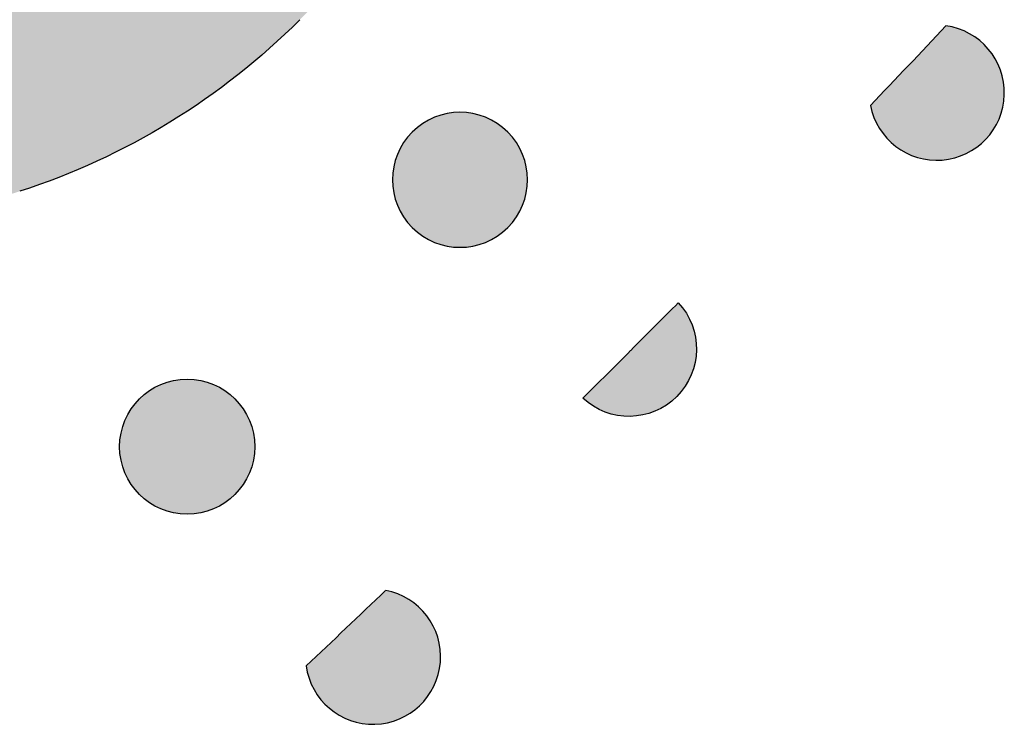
# Model space of a CAD drawing. Header units: millimetres. Extents: x -3873 to -97, y 912 to 4165.
# Tile 462 of 656: x -1388 to -1362, y 2616 to 2634. Entities that reach past the tile are written whole.
import ezdxf

# ---------------------------------------------------------------- set-up
doc = ezdxf.new("R2010")
doc.units = ezdxf.units.MM
doc.layers.add('pattern', color=7, linetype='Continuous', true_color=0x000000)

msp = doc.modelspace()

# ---------------------------------------------------------------- hatches: boundary and pattern name
at = {"layer": 'pattern'}
for points in [[(-1421.31, 2645.516), (-1420.558, 2644.99), (-1419.79, 2644.481), (-1419.006, 2643.989), (-1418.206, 2643.515), (-1417.391, 2643.059), (-1416.563, 2642.623), (-1415.721, 2642.206), (-1414.866, 2641.809), (-1413.999, 2641.433), (-1413.121, 2641.079), (-1412.232, 2640.746), (-1411.333, 2640.436), (-1410.426, 2640.149), (-1409.511, 2639.884), (-1408.588, 2639.643), (-1407.66, 2639.426), (-1406.726, 2639.233), (-1405.788, 2639.063), (-1404.846, 2638.918), (-1403.902, 2638.798), (-1402.957, 2638.701), (-1402.01, 2638.629), (-1401.064, 2638.581), (-1400.12, 2638.558), (-1399.177, 2638.558), (-1398.238, 2638.582), (-1397.303, 2638.63), (-1396.372, 2638.701), (-1395.447, 2638.795), (-1394.529, 2638.912), (-1393.617, 2639.051), (-1392.714, 2639.211), (-1392.565, 2639.241), (-1392.416, 2639.274), (-1392.267, 2639.309), (-1392.119, 2639.348), (-1391.971, 2639.389), (-1391.823, 2639.433), (-1391.676, 2639.48), (-1391.53, 2639.529), (-1391.385, 2639.582), (-1391.24, 2639.637), (-1391.096, 2639.695), (-1390.953, 2639.756), (-1390.812, 2639.819), (-1390.671, 2639.885), (-1390.532, 2639.954), (-1390.394, 2640.026), (-1390.257, 2640.1), (-1390.122, 2640.176), (-1389.988, 2640.255), (-1389.856, 2640.337), (-1389.726, 2640.421), (-1389.597, 2640.507), (-1389.47, 2640.596), (-1389.345, 2640.686), (-1389.221, 2640.779), (-1389.1, 2640.874), (-1388.981, 2640.972), (-1388.864, 2641.071), (-1388.748, 2641.172), (-1388.635, 2641.275), (-1388.524, 2641.38), (-1388.416, 2641.487), (-1388.309, 2641.595), (-1388.204, 2641.706), (-1388.101, 2641.819), (-1388, 2641.934), (-1387.901, 2642.052), (-1387.804, 2642.171), (-1387.709, 2642.292), (-1387.616, 2642.416), (-1387.525, 2642.541), (-1387.436, 2642.668), (-1387.35, 2642.797), (-1387.266, 2642.927), (-1387.185, 2643.059), (-1387.106, 2643.193), (-1387.029, 2643.328), (-1386.955, 2643.465), (-1386.884, 2643.603), (-1386.815, 2643.742), (-1386.749, 2643.883), (-1386.686, 2644.025), (-1386.625, 2644.167), (-1386.567, 2644.311), (-1386.512, 2644.456), (-1386.459, 2644.601), (-1386.41, 2644.747), (-1386.363, 2644.894), (-1386.319, 2645.042), (-1386.278, 2645.19), (-1386.239, 2645.338), (-1386.204, 2645.487), (-1386.171, 2645.636), (-1386.141, 2645.785), (-1385.981, 2646.688), (-1385.842, 2647.6), (-1385.726, 2648.518), (-1385.632, 2649.443), (-1385.561, 2650.374), (-1385.513, 2651.309), (-1385.489, 2652.249), (-1385.489, 2653.191), (-1385.513, 2654.136), (-1385.561, 2655.082), (-1385.633, 2656.028), (-1385.729, 2656.973), (-1385.85, 2657.917), (-1385.995, 2658.859), (-1386.165, 2659.797), (-1386.358, 2660.731), (-1386.576, 2661.659), (-1386.817, 2662.582), (-1387.081, 2663.497), (-1387.369, 2664.404), (-1387.679, 2665.303), (-1388.012, 2666.191), (-1388.367, 2667.07), (-1388.742, 2667.937), (-1389.139, 2668.791), (-1389.556, 2669.633), (-1389.993, 2670.462), (-1390.449, 2671.276), (-1390.924, 2672.076), (-1391.416, 2672.86), (-1391.925, 2673.628), (-1392.451, 2674.38), (-1393.619, 2675.951), (-1394.842, 2677.481), (-1396.116, 2678.968), (-1397.441, 2680.409), (-1383.396, 2680.578), (-1382.771, 2679.646), (-1382.165, 2678.7), (-1381.577, 2677.74), (-1381.01, 2676.766), (-1380.462, 2675.78), (-1379.936, 2674.782), (-1379.43, 2673.773), (-1378.945, 2672.753), (-1378.482, 2671.723), (-1378.042, 2670.683), (-1377.623, 2669.635), (-1377.227, 2668.58), (-1376.853, 2667.516), (-1376.503, 2666.447), (-1376.175, 2665.372), (-1375.871, 2664.292), (-1375.689, 2663.597), (-1375.52, 2662.898), (-1375.363, 2662.195), (-1375.218, 2661.487), (-1375.086, 2660.776), (-1374.967, 2660.061), (-1374.86, 2659.342), (-1374.766, 2658.621), (-1374.685, 2657.897), (-1374.617, 2657.171), (-1374.562, 2656.444), (-1374.52, 2655.715), (-1374.491, 2654.984), (-1374.476, 2654.253), (-1374.474, 2653.522), (-1374.485, 2652.79), (-1374.51, 2652.059), (-1374.548, 2651.328), (-1374.599, 2650.599), (-1374.663, 2649.871), (-1374.74, 2649.144), (-1374.831, 2648.42), (-1374.934, 2647.699), (-1375.051, 2646.98), (-1375.18, 2646.264), (-1375.322, 2645.552), (-1375.476, 2644.843), (-1375.643, 2644.139), (-1375.822, 2643.439), (-1376.014, 2642.744), (-1376.217, 2642.055), (-1376.432, 2641.37), (-1376.606, 2640.859), (-1376.795, 2640.351), (-1377, 2639.848), (-1377.22, 2639.35), (-1377.455, 2638.857), (-1377.705, 2638.372), (-1377.969, 2637.893), (-1378.248, 2637.422), (-1378.54, 2636.96), (-1378.846, 2636.507), (-1379.165, 2636.064), (-1379.496, 2635.63), (-1379.84, 2635.208), (-1380.195, 2634.796), (-1380.561, 2634.397), (-1380.937, 2634.009), (-1381.325, 2633.633), (-1381.724, 2633.267), (-1382.136, 2632.912), (-1382.558, 2632.568), (-1382.991, 2632.237), (-1383.435, 2631.918), (-1383.888, 2631.612), (-1384.35, 2631.319), (-1384.821, 2631.041), (-1385.299, 2630.776), (-1385.785, 2630.526), (-1386.277, 2630.291), (-1386.775, 2630.071), (-1387.278, 2629.866), (-1387.786, 2629.677), (-1388.297, 2629.502), (-1388.982, 2629.287), (-1389.672, 2629.084), (-1390.367, 2628.893), (-1391.066, 2628.714), (-1391.77, 2628.547), (-1392.479, 2628.392), (-1393.191, 2628.25), (-1393.907, 2628.121), (-1394.626, 2628.004), (-1395.347, 2627.9), (-1396.071, 2627.81), (-1396.798, 2627.732), (-1397.526, 2627.668), (-1398.255, 2627.617), (-1398.986, 2627.579), (-1399.717, 2627.554), (-1400.449, 2627.543), (-1401.18, 2627.545), (-1401.911, 2627.56), (-1402.641, 2627.588), (-1403.371, 2627.63), (-1404.098, 2627.685), (-1404.824, 2627.753), (-1405.548, 2627.834), (-1406.269, 2627.928), (-1406.988, 2628.034), (-1407.703, 2628.154), (-1408.414, 2628.286), (-1409.122, 2628.431), (-1409.826, 2628.587), (-1410.525, 2628.757), (-1411.219, 2628.938), (-1412.299, 2629.242), (-1413.374, 2629.569), (-1414.444, 2629.92), (-1415.507, 2630.293), (-1416.563, 2630.689), (-1417.611, 2631.108), (-1418.65, 2631.548), (-1419.681, 2632.011), (-1420.701, 2632.495), (-1421.71, 2633.001), (-1422.708, 2633.528), (-1423.694, 2634.075), (-1424.668, 2634.642), (-1425.628, 2635.229), (-1426.574, 2635.836), (-1427.506, 2636.461), (-1427.34, 2650.505), (-1425.898, 2649.181), (-1424.411, 2647.907), (-1422.881, 2646.684)], [(-1365.951, 2631.759), (-1365.94, 2631.702), (-1365.926, 2631.645), (-1365.91, 2631.588), (-1365.892, 2631.531), (-1365.872, 2631.475), (-1365.85, 2631.418), (-1365.826, 2631.363), (-1365.8, 2631.307), (-1365.772, 2631.253), (-1365.742, 2631.199), (-1365.71, 2631.146), (-1365.694, 2631.12), (-1365.676, 2631.094), (-1365.659, 2631.069), (-1365.641, 2631.044), (-1365.622, 2631.019), (-1365.603, 2630.994), (-1365.584, 2630.97), (-1365.564, 2630.946), (-1365.543, 2630.922), (-1365.523, 2630.899), (-1365.501, 2630.876), (-1365.48, 2630.853), (-1365.458, 2630.831), (-1365.436, 2630.809), (-1365.413, 2630.788), (-1365.39, 2630.767), (-1365.366, 2630.747), (-1365.343, 2630.727), (-1365.319, 2630.707), (-1365.294, 2630.688), (-1365.245, 2630.651), (-1365.194, 2630.616), (-1365.143, 2630.583), (-1365.09, 2630.551), (-1365.037, 2630.522), (-1364.983, 2630.495), (-1364.929, 2630.47), (-1364.874, 2630.446), (-1364.819, 2630.425), (-1364.764, 2630.406), (-1364.708, 2630.389), (-1364.652, 2630.373), (-1364.595, 2630.359), (-1364.538, 2630.347), (-1364.479, 2630.337), (-1364.42, 2630.329), (-1364.36, 2630.323), (-1364.299, 2630.319), (-1364.238, 2630.317), (-1364.177, 2630.317), (-1364.115, 2630.319), (-1364.054, 2630.323), (-1364.023, 2630.326), (-1363.992, 2630.33), (-1363.961, 2630.334), (-1363.93, 2630.339), (-1363.9, 2630.344), (-1363.869, 2630.349), (-1363.838, 2630.356), (-1363.808, 2630.362), (-1363.778, 2630.37), (-1363.748, 2630.378), (-1363.717, 2630.386), (-1363.688, 2630.395), (-1363.658, 2630.404), (-1363.628, 2630.414), (-1363.599, 2630.425), (-1363.57, 2630.436), (-1363.541, 2630.447), (-1363.512, 2630.459), (-1363.484, 2630.471), (-1363.456, 2630.484), (-1363.4, 2630.511), (-1363.346, 2630.54), (-1363.293, 2630.571), (-1363.241, 2630.604), (-1363.191, 2630.638), (-1363.142, 2630.673), (-1363.095, 2630.71), (-1363.049, 2630.748), (-1363.005, 2630.787), (-1362.963, 2630.828), (-1362.922, 2630.869), (-1362.883, 2630.912), (-1362.844, 2630.956), (-1362.807, 2631.002), (-1362.772, 2631.05), (-1362.737, 2631.099), (-1362.705, 2631.15), (-1362.673, 2631.202), (-1362.644, 2631.255), (-1362.616, 2631.309), (-1362.589, 2631.365), (-1362.565, 2631.422), (-1362.554, 2631.451), (-1362.543, 2631.48), (-1362.532, 2631.509), (-1362.522, 2631.539), (-1362.513, 2631.568), (-1362.504, 2631.598), (-1362.496, 2631.628), (-1362.488, 2631.658), (-1362.48, 2631.689), (-1362.474, 2631.719), (-1362.467, 2631.749), (-1362.462, 2631.78), (-1362.456, 2631.811), (-1362.452, 2631.842), (-1362.448, 2631.873), (-1362.444, 2631.903), (-1362.441, 2631.934), (-1362.439, 2631.965), (-1362.437, 2631.996), (-1362.435, 2632.027), (-1362.434, 2632.089), (-1362.435, 2632.151), (-1362.438, 2632.212), (-1362.444, 2632.273), (-1362.451, 2632.333), (-1362.46, 2632.393), (-1362.471, 2632.451), (-1362.484, 2632.509), (-1362.499, 2632.567), (-1362.516, 2632.623), (-1362.534, 2632.678), (-1362.554, 2632.732), (-1362.576, 2632.787), (-1362.6, 2632.841), (-1362.626, 2632.894), (-1362.654, 2632.947), (-1362.684, 2632.999), (-1362.716, 2633.051), (-1362.75, 2633.102), (-1362.786, 2633.151), (-1362.824, 2633.2), (-1362.863, 2633.248), (-1362.884, 2633.271), (-1362.904, 2633.294), (-1362.926, 2633.317), (-1362.947, 2633.339), (-1362.969, 2633.361), (-1362.992, 2633.382), (-1363.015, 2633.404), (-1363.038, 2633.424), (-1363.062, 2633.445), (-1363.086, 2633.465), (-1363.11, 2633.484), (-1363.135, 2633.503), (-1363.16, 2633.522), (-1363.185, 2633.54), (-1363.21, 2633.558), (-1363.236, 2633.575), (-1363.262, 2633.592), (-1363.289, 2633.608), (-1363.316, 2633.624), (-1363.342, 2633.64), (-1363.397, 2633.669), (-1363.452, 2633.696), (-1363.508, 2633.721), (-1363.564, 2633.744), (-1363.621, 2633.765), (-1363.679, 2633.784), (-1363.736, 2633.801), (-1363.794, 2633.816), (-1363.851, 2633.829), (-1363.909, 2633.84), (-1363.966, 2633.849)], [(-1377.986, 2631.059), (-1378.014, 2631.03), (-1378.041, 2631.001), (-1378.067, 2630.972), (-1378.094, 2630.941), (-1378.119, 2630.909), (-1378.145, 2630.877), (-1378.169, 2630.844), (-1378.193, 2630.81), (-1378.217, 2630.775), (-1378.239, 2630.739), (-1378.261, 2630.702), (-1378.283, 2630.665), (-1378.303, 2630.627), (-1378.323, 2630.589), (-1378.342, 2630.549), (-1378.359, 2630.509), (-1378.376, 2630.468), (-1378.393, 2630.427), (-1378.408, 2630.385), (-1378.422, 2630.343), (-1378.435, 2630.3), (-1378.447, 2630.256), (-1378.458, 2630.212), (-1378.468, 2630.168), (-1378.476, 2630.124), (-1378.484, 2630.079), (-1378.49, 2630.033), (-1378.496, 2629.988), (-1378.5, 2629.942), (-1378.503, 2629.897), (-1378.505, 2629.851), (-1378.505, 2629.805), (-1378.505, 2629.759), (-1378.503, 2629.713), (-1378.5, 2629.667), (-1378.496, 2629.622), (-1378.49, 2629.576), (-1378.484, 2629.531), (-1378.476, 2629.486), (-1378.468, 2629.442), (-1378.458, 2629.397), (-1378.447, 2629.354), (-1378.435, 2629.31), (-1378.422, 2629.267), (-1378.408, 2629.225), (-1378.392, 2629.183), (-1378.376, 2629.142), (-1378.359, 2629.101), (-1378.341, 2629.061), (-1378.323, 2629.021), (-1378.303, 2628.983), (-1378.282, 2628.945), (-1378.261, 2628.907), (-1378.239, 2628.871), (-1378.216, 2628.835), (-1378.193, 2628.8), (-1378.169, 2628.766), (-1378.144, 2628.733), (-1378.119, 2628.701), (-1378.093, 2628.669), (-1378.067, 2628.638), (-1378.041, 2628.609), (-1378.013, 2628.58), (-1377.986, 2628.551), (-1377.958, 2628.524), (-1377.929, 2628.497), (-1377.899, 2628.47), (-1377.868, 2628.444), (-1377.837, 2628.418), (-1377.804, 2628.393), (-1377.771, 2628.368), (-1377.737, 2628.344), (-1377.702, 2628.321), (-1377.666, 2628.298), (-1377.63, 2628.276), (-1377.593, 2628.255), (-1377.555, 2628.234), (-1377.516, 2628.215), (-1377.476, 2628.196), (-1377.436, 2628.178), (-1377.396, 2628.161), (-1377.354, 2628.145), (-1377.312, 2628.13), (-1377.27, 2628.116), (-1377.227, 2628.103), (-1377.184, 2628.091), (-1377.14, 2628.08), (-1377.096, 2628.07), (-1377.051, 2628.061), (-1377.006, 2628.053), (-1376.961, 2628.047), (-1376.915, 2628.042), (-1376.87, 2628.038), (-1376.824, 2628.035), (-1376.778, 2628.033), (-1376.732, 2628.032), (-1376.686, 2628.033), (-1376.641, 2628.035), (-1376.595, 2628.038), (-1376.549, 2628.042), (-1376.504, 2628.047), (-1376.459, 2628.054), (-1376.414, 2628.061), (-1376.369, 2628.07), (-1376.325, 2628.08), (-1376.281, 2628.091), (-1376.237, 2628.103), (-1376.194, 2628.116), (-1376.152, 2628.13), (-1376.11, 2628.145), (-1376.069, 2628.161), (-1376.028, 2628.178), (-1375.988, 2628.196), (-1375.949, 2628.215), (-1375.91, 2628.235), (-1375.872, 2628.255), (-1375.835, 2628.276), (-1375.798, 2628.298), (-1375.763, 2628.321), (-1375.728, 2628.344), (-1375.694, 2628.368), (-1375.66, 2628.393), (-1375.628, 2628.418), (-1375.596, 2628.444), (-1375.566, 2628.47), (-1375.536, 2628.497), (-1375.507, 2628.524), (-1375.479, 2628.552), (-1375.451, 2628.58), (-1375.424, 2628.609), (-1375.397, 2628.639), (-1375.371, 2628.669), (-1375.345, 2628.701), (-1375.32, 2628.733), (-1375.296, 2628.767), (-1375.272, 2628.801), (-1375.248, 2628.836), (-1375.225, 2628.871), (-1375.203, 2628.908), (-1375.182, 2628.945), (-1375.162, 2628.983), (-1375.142, 2629.022), (-1375.123, 2629.061), (-1375.105, 2629.101), (-1375.088, 2629.142), (-1375.072, 2629.183), (-1375.057, 2629.225), (-1375.043, 2629.267), (-1375.03, 2629.31), (-1375.018, 2629.354), (-1375.007, 2629.398), (-1374.997, 2629.442), (-1374.988, 2629.487), (-1374.981, 2629.531), (-1374.974, 2629.577), (-1374.969, 2629.622), (-1374.965, 2629.668), (-1374.962, 2629.713), (-1374.96, 2629.759), (-1374.96, 2629.805), (-1374.96, 2629.851), (-1374.962, 2629.897), (-1374.965, 2629.943), (-1374.969, 2629.988), (-1374.974, 2630.034), (-1374.981, 2630.079), (-1374.988, 2630.124), (-1374.997, 2630.168), (-1375.007, 2630.213), (-1375.018, 2630.257), (-1375.03, 2630.3), (-1375.043, 2630.343), (-1375.057, 2630.385), (-1375.072, 2630.427), (-1375.088, 2630.469), (-1375.105, 2630.509), (-1375.123, 2630.549), (-1375.142, 2630.589), (-1375.162, 2630.627), (-1375.182, 2630.665), (-1375.204, 2630.703), (-1375.226, 2630.739), (-1375.248, 2630.775), (-1375.272, 2630.81), (-1375.296, 2630.844), (-1375.32, 2630.877), (-1375.346, 2630.909), (-1375.371, 2630.941), (-1375.398, 2630.972), (-1375.424, 2631.002), (-1375.451, 2631.031), (-1375.479, 2631.059), (-1375.507, 2631.086), (-1375.536, 2631.113), (-1375.566, 2631.14), (-1375.597, 2631.166), (-1375.628, 2631.192), (-1375.661, 2631.217), (-1375.694, 2631.242), (-1375.728, 2631.266), (-1375.763, 2631.289), (-1375.799, 2631.312), (-1375.835, 2631.334), (-1375.872, 2631.355), (-1375.91, 2631.376), (-1375.949, 2631.395), (-1375.988, 2631.414), (-1376.028, 2631.432), (-1376.069, 2631.449), (-1376.11, 2631.465), (-1376.152, 2631.48), (-1376.195, 2631.494), (-1376.238, 2631.507), (-1376.281, 2631.52), (-1376.325, 2631.53), (-1376.369, 2631.54), (-1376.414, 2631.549), (-1376.459, 2631.557), (-1376.504, 2631.563), (-1376.549, 2631.568), (-1376.595, 2631.573), (-1376.641, 2631.576), (-1376.687, 2631.577), (-1376.733, 2631.578), (-1376.778, 2631.577), (-1376.824, 2631.576), (-1376.87, 2631.573), (-1376.916, 2631.568), (-1376.961, 2631.563), (-1377.006, 2631.557), (-1377.051, 2631.549), (-1377.096, 2631.54), (-1377.14, 2631.53), (-1377.184, 2631.519), (-1377.227, 2631.507), (-1377.27, 2631.494), (-1377.313, 2631.48), (-1377.355, 2631.465), (-1377.396, 2631.449), (-1377.437, 2631.432), (-1377.477, 2631.414), (-1377.516, 2631.395), (-1377.555, 2631.376), (-1377.593, 2631.355), (-1377.63, 2631.334), (-1377.666, 2631.312), (-1377.702, 2631.289), (-1377.737, 2631.266), (-1377.771, 2631.242), (-1377.804, 2631.217), (-1377.837, 2631.192), (-1377.868, 2631.166), (-1377.899, 2631.14), (-1377.929, 2631.113), (-1377.958, 2631.086)], [(-1371.039, 2624.113), (-1371.067, 2624.086), (-1371.096, 2624.059), (-1371.125, 2624.033), (-1371.155, 2624.007), (-1371.186, 2623.982), (-1371.218, 2623.957), (-1371.25, 2623.933), (-1371.284, 2623.909), (-1371.318, 2623.886), (-1371.353, 2623.864), (-1371.388, 2623.842), (-1371.425, 2623.821), (-1371.462, 2623.801), (-1371.499, 2623.781), (-1371.538, 2623.762), (-1371.577, 2623.745), (-1371.617, 2623.728), (-1371.657, 2623.712), (-1371.698, 2623.696), (-1371.739, 2623.682), (-1371.781, 2623.669), (-1371.823, 2623.657), (-1371.866, 2623.646), (-1371.909, 2623.636), (-1371.953, 2623.626), (-1371.996, 2623.618), (-1372.04, 2623.611), (-1372.085, 2623.606), (-1372.129, 2623.601), (-1372.174, 2623.597), (-1372.219, 2623.595), (-1372.263, 2623.594), (-1372.308, 2623.593), (-1372.353, 2623.594), (-1372.398, 2623.596), (-1372.442, 2623.599), (-1372.487, 2623.604), (-1372.531, 2623.609), (-1372.575, 2623.616), (-1372.619, 2623.623), (-1372.662, 2623.632), (-1372.705, 2623.642), (-1372.748, 2623.652), (-1372.79, 2623.664), (-1372.832, 2623.677), (-1372.874, 2623.691), (-1372.914, 2623.705), (-1372.955, 2623.721), (-1372.994, 2623.737), (-1373.033, 2623.755), (-1373.072, 2623.773), (-1373.11, 2623.792), (-1373.147, 2623.812), (-1373.183, 2623.832), (-1373.219, 2623.853), (-1373.253, 2623.875), (-1373.288, 2623.898), (-1373.321, 2623.921), (-1373.354, 2623.944), (-1373.385, 2623.969), (-1373.416, 2623.993), (-1373.447, 2624.019), (-1373.476, 2624.044), (-1373.505, 2624.071), (-1372.249, 2625.322), (-1370.997, 2626.578), (-1370.971, 2626.55), (-1370.946, 2626.52), (-1370.92, 2626.49), (-1370.896, 2626.459), (-1370.871, 2626.427), (-1370.848, 2626.395), (-1370.824, 2626.361), (-1370.802, 2626.327), (-1370.78, 2626.292), (-1370.759, 2626.257), (-1370.738, 2626.22), (-1370.719, 2626.183), (-1370.7, 2626.145), (-1370.681, 2626.107), (-1370.664, 2626.068), (-1370.648, 2626.028), (-1370.632, 2625.988), (-1370.617, 2625.947), (-1370.604, 2625.906), (-1370.591, 2625.864), (-1370.579, 2625.822), (-1370.568, 2625.779), (-1370.559, 2625.736), (-1370.55, 2625.693), (-1370.542, 2625.649), (-1370.536, 2625.605), (-1370.53, 2625.56), (-1370.526, 2625.516), (-1370.523, 2625.471), (-1370.521, 2625.427), (-1370.52, 2625.382), (-1370.52, 2625.337), (-1370.521, 2625.292), (-1370.524, 2625.248), (-1370.528, 2625.203), (-1370.532, 2625.158), (-1370.538, 2625.114), (-1370.545, 2625.07), (-1370.553, 2625.026), (-1370.562, 2624.983), (-1370.572, 2624.94), (-1370.583, 2624.897), (-1370.596, 2624.855), (-1370.609, 2624.813), (-1370.623, 2624.771), (-1370.638, 2624.731), (-1370.654, 2624.69), (-1370.671, 2624.651), (-1370.689, 2624.612), (-1370.708, 2624.573), (-1370.727, 2624.535), (-1370.747, 2624.498), (-1370.768, 2624.462), (-1370.79, 2624.426), (-1370.812, 2624.391), (-1370.836, 2624.357), (-1370.859, 2624.324), (-1370.883, 2624.291), (-1370.908, 2624.26), (-1370.934, 2624.229), (-1370.959, 2624.198), (-1370.986, 2624.169), (-1371.012, 2624.141)], [(-1385.153, 2621.542), (-1385.125, 2621.514), (-1385.096, 2621.487), (-1385.066, 2621.46), (-1385.035, 2621.434), (-1385.003, 2621.408), (-1384.971, 2621.383), (-1384.938, 2621.359), (-1384.904, 2621.334), (-1384.869, 2621.311), (-1384.833, 2621.288), (-1384.796, 2621.266), (-1384.759, 2621.245), (-1384.721, 2621.225), (-1384.682, 2621.205), (-1384.643, 2621.186), (-1384.603, 2621.168), (-1384.562, 2621.151), (-1384.521, 2621.135), (-1384.479, 2621.12), (-1384.436, 2621.106), (-1384.393, 2621.093), (-1384.35, 2621.081), (-1384.306, 2621.07), (-1384.262, 2621.06), (-1384.217, 2621.051), (-1384.172, 2621.043), (-1384.127, 2621.037), (-1384.081, 2621.032), (-1384.036, 2621.028), (-1383.99, 2621.025), (-1383.944, 2621.023), (-1383.898, 2621.022), (-1383.852, 2621.023), (-1383.806, 2621.025), (-1383.761, 2621.028), (-1383.715, 2621.032), (-1383.669, 2621.037), (-1383.624, 2621.044), (-1383.579, 2621.051), (-1383.535, 2621.06), (-1383.49, 2621.07), (-1383.446, 2621.081), (-1383.403, 2621.093), (-1383.36, 2621.106), (-1383.317, 2621.12), (-1383.276, 2621.135), (-1383.234, 2621.151), (-1383.193, 2621.168), (-1383.153, 2621.186), (-1383.114, 2621.205), (-1383.075, 2621.225), (-1383.037, 2621.245), (-1383, 2621.266), (-1382.963, 2621.288), (-1382.928, 2621.311), (-1382.893, 2621.335), (-1382.859, 2621.359), (-1382.825, 2621.383), (-1382.793, 2621.409), (-1382.761, 2621.434), (-1382.731, 2621.461), (-1382.701, 2621.487), (-1382.672, 2621.514), (-1382.644, 2621.542), (-1382.616, 2621.57), (-1382.589, 2621.599), (-1382.562, 2621.629), (-1382.536, 2621.66), (-1382.51, 2621.691), (-1382.485, 2621.724), (-1382.46, 2621.757), (-1382.436, 2621.791), (-1382.413, 2621.826), (-1382.39, 2621.862), (-1382.368, 2621.898), (-1382.347, 2621.936), (-1382.326, 2621.974), (-1382.307, 2622.012), (-1382.288, 2622.052), (-1382.27, 2622.092), (-1382.253, 2622.133), (-1382.237, 2622.174), (-1382.222, 2622.216), (-1382.208, 2622.258), (-1382.194, 2622.301), (-1382.182, 2622.345), (-1382.171, 2622.389), (-1382.162, 2622.433), (-1382.153, 2622.478), (-1382.145, 2622.523), (-1382.139, 2622.568), (-1382.133, 2622.613), (-1382.129, 2622.659), (-1382.126, 2622.705), (-1382.125, 2622.751), (-1382.124, 2622.797), (-1382.125, 2622.843), (-1382.126, 2622.888), (-1382.129, 2622.934), (-1382.134, 2622.98), (-1382.139, 2623.025), (-1382.145, 2623.071), (-1382.153, 2623.116), (-1382.162, 2623.16), (-1382.172, 2623.205), (-1382.183, 2623.248), (-1382.195, 2623.292), (-1382.208, 2623.335), (-1382.222, 2623.377), (-1382.237, 2623.419), (-1382.253, 2623.461), (-1382.27, 2623.501), (-1382.288, 2623.541), (-1382.307, 2623.581), (-1382.326, 2623.62), (-1382.347, 2623.658), (-1382.368, 2623.695), (-1382.39, 2623.731), (-1382.413, 2623.767), (-1382.436, 2623.802), (-1382.46, 2623.836), (-1382.485, 2623.869), (-1382.51, 2623.902), (-1382.536, 2623.933), (-1382.562, 2623.964), (-1382.589, 2623.994), (-1382.616, 2624.023), (-1382.644, 2624.051), (-1382.672, 2624.079), (-1382.701, 2624.106), (-1382.731, 2624.133), (-1382.762, 2624.159), (-1382.793, 2624.185), (-1382.826, 2624.21), (-1382.859, 2624.235), (-1382.893, 2624.259), (-1382.928, 2624.282), (-1382.964, 2624.305), (-1383, 2624.327), (-1383.037, 2624.348), (-1383.075, 2624.368), (-1383.114, 2624.388), (-1383.154, 2624.407), (-1383.194, 2624.425), (-1383.234, 2624.442), (-1383.276, 2624.458), (-1383.318, 2624.473), (-1383.36, 2624.487), (-1383.403, 2624.5), (-1383.447, 2624.512), (-1383.491, 2624.523), (-1383.535, 2624.533), (-1383.58, 2624.542), (-1383.625, 2624.55), (-1383.67, 2624.556), (-1383.715, 2624.561), (-1383.761, 2624.565), (-1383.807, 2624.568), (-1383.853, 2624.57), (-1383.898, 2624.571), (-1383.944, 2624.57), (-1383.99, 2624.568), (-1384.036, 2624.565), (-1384.082, 2624.561), (-1384.127, 2624.556), (-1384.172, 2624.55), (-1384.217, 2624.542), (-1384.262, 2624.533), (-1384.306, 2624.523), (-1384.35, 2624.512), (-1384.394, 2624.5), (-1384.437, 2624.487), (-1384.479, 2624.473), (-1384.521, 2624.458), (-1384.562, 2624.442), (-1384.603, 2624.425), (-1384.643, 2624.407), (-1384.683, 2624.388), (-1384.721, 2624.368), (-1384.759, 2624.348), (-1384.797, 2624.327), (-1384.833, 2624.305), (-1384.869, 2624.282), (-1384.904, 2624.258), (-1384.938, 2624.234), (-1384.971, 2624.21), (-1385.004, 2624.184), (-1385.035, 2624.159), (-1385.066, 2624.132), (-1385.096, 2624.106), (-1385.125, 2624.079), (-1385.153, 2624.051), (-1385.181, 2624.023), (-1385.208, 2623.994), (-1385.234, 2623.964), (-1385.261, 2623.933), (-1385.286, 2623.902), (-1385.312, 2623.869), (-1385.336, 2623.836), (-1385.36, 2623.802), (-1385.384, 2623.767), (-1385.406, 2623.731), (-1385.429, 2623.695), (-1385.45, 2623.657), (-1385.47, 2623.619), (-1385.49, 2623.581), (-1385.509, 2623.541), (-1385.527, 2623.501), (-1385.544, 2623.46), (-1385.56, 2623.419), (-1385.575, 2623.377), (-1385.589, 2623.335), (-1385.602, 2623.292), (-1385.614, 2623.248), (-1385.625, 2623.204), (-1385.635, 2623.16), (-1385.644, 2623.115), (-1385.651, 2623.07), (-1385.658, 2623.025), (-1385.663, 2622.98), (-1385.667, 2622.934), (-1385.67, 2622.888), (-1385.672, 2622.842), (-1385.673, 2622.796), (-1385.672, 2622.75), (-1385.67, 2622.705), (-1385.667, 2622.659), (-1385.663, 2622.613), (-1385.658, 2622.568), (-1385.651, 2622.522), (-1385.644, 2622.477), (-1385.635, 2622.433), (-1385.625, 2622.389), (-1385.614, 2622.345), (-1385.602, 2622.301), (-1385.589, 2622.258), (-1385.575, 2622.216), (-1385.56, 2622.174), (-1385.544, 2622.132), (-1385.527, 2622.092), (-1385.509, 2622.052), (-1385.49, 2622.012), (-1385.47, 2621.973), (-1385.45, 2621.935), (-1385.428, 2621.898), (-1385.406, 2621.862), (-1385.384, 2621.826), (-1385.36, 2621.791), (-1385.336, 2621.757), (-1385.311, 2621.724), (-1385.286, 2621.691), (-1385.26, 2621.66), (-1385.234, 2621.629), (-1385.208, 2621.599), (-1385.18, 2621.57)], [(-1380.774, 2617.038), (-1380.765, 2616.981), (-1380.754, 2616.923), (-1380.741, 2616.866), (-1380.726, 2616.808), (-1380.709, 2616.751), (-1380.691, 2616.693), (-1380.669, 2616.637), (-1380.646, 2616.58), (-1380.621, 2616.524), (-1380.594, 2616.469), (-1380.565, 2616.414), (-1380.549, 2616.388), (-1380.533, 2616.361), (-1380.517, 2616.335), (-1380.5, 2616.308), (-1380.483, 2616.282), (-1380.465, 2616.257), (-1380.447, 2616.232), (-1380.428, 2616.207), (-1380.409, 2616.182), (-1380.39, 2616.158), (-1380.37, 2616.134), (-1380.349, 2616.11), (-1380.329, 2616.087), (-1380.308, 2616.064), (-1380.286, 2616.041), (-1380.264, 2616.019), (-1380.242, 2615.998), (-1380.219, 2615.976), (-1380.196, 2615.956), (-1380.173, 2615.935), (-1380.125, 2615.896), (-1380.077, 2615.858), (-1380.027, 2615.822), (-1379.976, 2615.788), (-1379.924, 2615.757), (-1379.872, 2615.727), (-1379.819, 2615.699), (-1379.766, 2615.672), (-1379.712, 2615.648), (-1379.657, 2615.626), (-1379.603, 2615.606), (-1379.548, 2615.588), (-1379.492, 2615.571), (-1379.434, 2615.556), (-1379.376, 2615.543), (-1379.318, 2615.532), (-1379.258, 2615.523), (-1379.198, 2615.516), (-1379.137, 2615.511), (-1379.076, 2615.507), (-1379.014, 2615.506), (-1378.952, 2615.508), (-1378.921, 2615.509), (-1378.89, 2615.511), (-1378.859, 2615.513), (-1378.828, 2615.516), (-1378.798, 2615.52), (-1378.767, 2615.524), (-1378.736, 2615.529), (-1378.705, 2615.534), (-1378.674, 2615.54), (-1378.644, 2615.546), (-1378.614, 2615.553), (-1378.583, 2615.56), (-1378.553, 2615.568), (-1378.523, 2615.576), (-1378.493, 2615.585), (-1378.464, 2615.595), (-1378.434, 2615.605), (-1378.405, 2615.615), (-1378.376, 2615.626), (-1378.347, 2615.638), (-1378.29, 2615.662), (-1378.234, 2615.688), (-1378.18, 2615.716), (-1378.127, 2615.746), (-1378.075, 2615.777), (-1378.024, 2615.81), (-1377.975, 2615.844), (-1377.927, 2615.88), (-1377.881, 2615.917), (-1377.837, 2615.955), (-1377.794, 2615.994), (-1377.753, 2616.035), (-1377.712, 2616.077), (-1377.673, 2616.122), (-1377.635, 2616.167), (-1377.598, 2616.215), (-1377.563, 2616.263), (-1377.529, 2616.314), (-1377.496, 2616.365), (-1377.466, 2616.418), (-1377.437, 2616.473), (-1377.409, 2616.528), (-1377.397, 2616.556), (-1377.384, 2616.585), (-1377.372, 2616.614), (-1377.361, 2616.642), (-1377.35, 2616.672), (-1377.339, 2616.701), (-1377.329, 2616.73), (-1377.32, 2616.76), (-1377.311, 2616.79), (-1377.303, 2616.82), (-1377.295, 2616.85), (-1377.288, 2616.881), (-1377.281, 2616.911), (-1377.275, 2616.942), (-1377.269, 2616.972), (-1377.264, 2617.003), (-1377.259, 2617.034), (-1377.255, 2617.064), (-1377.252, 2617.095), (-1377.249, 2617.126), (-1377.244, 2617.188), (-1377.242, 2617.249), (-1377.242, 2617.311), (-1377.244, 2617.372), (-1377.248, 2617.432), (-1377.255, 2617.492), (-1377.263, 2617.551), (-1377.273, 2617.61), (-1377.285, 2617.668), (-1377.298, 2617.725), (-1377.314, 2617.781), (-1377.331, 2617.836), (-1377.35, 2617.892), (-1377.372, 2617.947), (-1377.395, 2618.002), (-1377.42, 2618.056), (-1377.447, 2618.11), (-1377.477, 2618.163), (-1377.508, 2618.215), (-1377.541, 2618.267), (-1377.576, 2618.317), (-1377.613, 2618.367), (-1377.632, 2618.391), (-1377.652, 2618.415), (-1377.672, 2618.439), (-1377.693, 2618.462), (-1377.714, 2618.485), (-1377.735, 2618.508), (-1377.757, 2618.53), (-1377.779, 2618.552), (-1377.801, 2618.574), (-1377.824, 2618.595), (-1377.847, 2618.616), (-1377.871, 2618.636), (-1377.895, 2618.656), (-1377.919, 2618.675), (-1377.944, 2618.695), (-1377.969, 2618.713), (-1377.994, 2618.731), (-1378.02, 2618.749), (-1378.046, 2618.766), (-1378.072, 2618.783), (-1378.125, 2618.815), (-1378.178, 2618.845), (-1378.233, 2618.873), (-1378.288, 2618.899), (-1378.344, 2618.923), (-1378.4, 2618.945), (-1378.457, 2618.965), (-1378.513, 2618.982), (-1378.57, 2618.998), (-1378.627, 2619.012), (-1378.684, 2619.024)]]:
    msp.add_hatch(color=256, dxfattribs=at).paths.add_polyline_path(points, flags=0)

# ---------------------------------------------------------------- linework, layer by layer
msp.add_circle((-1383.898, 2622.797), 1.774, dxfattribs=at)
at = {"layer": 'pattern', "extrusion": (0, 0, -1)}
for centre, radius, start, end in [((1393.985, 2647.054), 18.45, 224.9953, 252.0465), ((1655.004, 2908.263), 400.008, 223.31606, 223.72894), ((1372.294, 2625.367), 1.774, 136.9614, 224.9953), ((1372.294, 2625.367), 1.774, 224.9953, 313.0292), ((1655.236, 2908.032), 400.008, 226.26172, 226.6746)]:
    msp.add_arc(centre, radius, start, end, dxfattribs=at)
at = {"layer": 'pattern'}
for centre, radius, start, end in [((-1364.208, 2632.091), 1.774, 190.7983, 82.1567), ((-1376.732, 2629.805), 1.773, 315.0047, 135.0047), ((-1376.732, 2629.805), 1.773, 135.0047, 315.0047), ((-1654.993, 2908.252), 399.992, 314.98121, 315.23518), ((-1655.225, 2908.02), 399.992, 314.77416, 315.02814), ((-1379.016, 2617.281), 1.774, 187.8526, 79.2111)]:
    msp.add_arc(centre, radius, start, end, dxfattribs=at)

doc.saveas('drawing.dxf')
